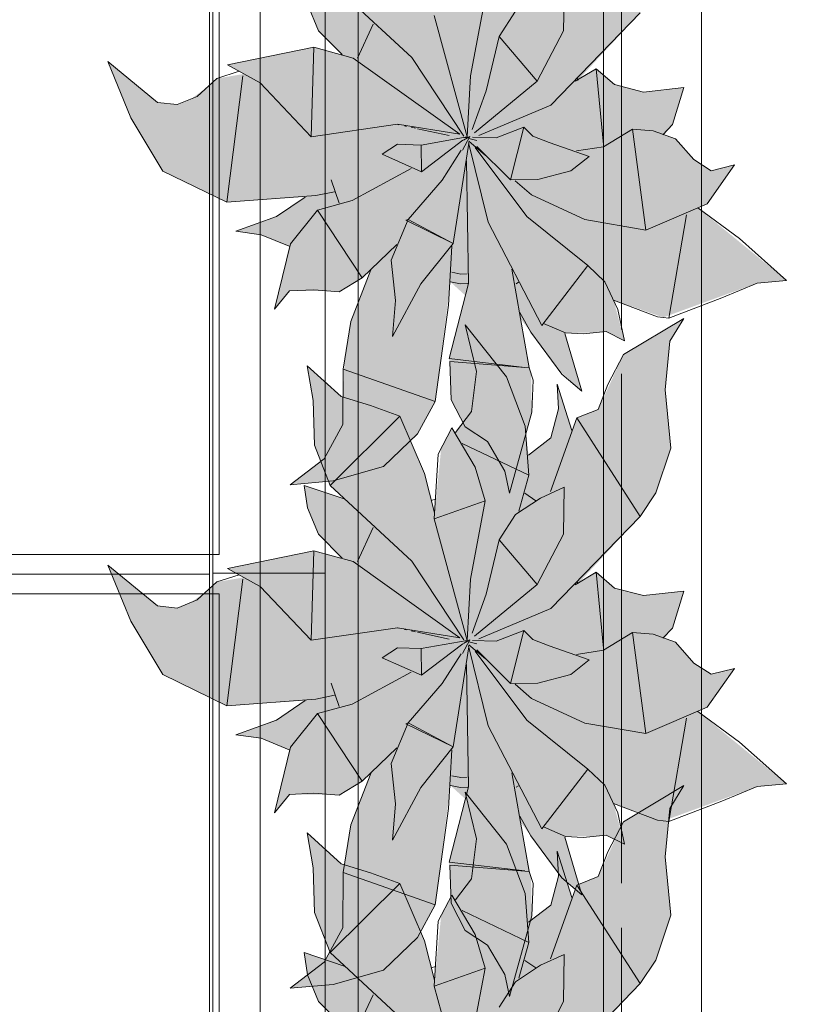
# Model space of a CAD drawing. Header units: millimetres. Extents: x -59761 to 112741, y -57975 to 46221.
# Tile 375 of 421: x 77083 to 77897, y -13404 to -12400. Entities that reach past the tile are written whole.
import ezdxf

# ---------------------------------------------------------------- set-up
doc = ezdxf.new("R2010")
doc.units = ezdxf.units.MM
doc.linetypes.add('Штриховая', pattern=[564.444447, 282.222223, -282.222223])
for name, color, linetype in [('Интерьер - конструкции мебели', 7, 'Continuous'), ('Интерьер - Мебель', 7, 'Continuous'), ('Элемент Модели - Зона', 7, 'Continuous')]:
    doc.layers.add(name, color=color, linetype=linetype)

msp = doc.modelspace()

# ---------------------------------------------------------------- hatches: boundary and pattern name
at = {"layer": 'Интерьер - Мебель', "linetype": 'Continuous', "lineweight": 0}
for points in [[(77172.64, -12443.09), (77196.08, -12500.33), (77228.65, -12554.65), (77294.05, -12586.51), (77373.96, -12581.12), (77346.21, -12599.88), (77303.16, -12615.97), (77329.04, -12619.6), (77357.63, -12631.24), (77342.51, -12695.38), (77358.04, -12676.77), (77400.86, -12677.05), (77408.42, -12677.66), (77431.84, -12663.33), (77440.78, -12655.29), (77420.28, -12709.19), (77413.78, -12749.97), (77412.37, -12806.06), (77393.35, -12847.79), (77358.59, -12874.27), (77402.39, -12870.45), (77453.61, -12855.74), (77488.3, -12822.46), (77506.31, -12789.42), (77522, -12667.64), (77537.28, -12681.54), (77520.61, -12745.64), (77522.65, -12787.6), (77536.97, -12815.38), (77559.68, -12830.25), (77577.31, -12860.39), (77582.1, -12882.71), (77604.87, -12800.43), (77604.18, -12761.46), (77593.41, -12705), (77632.01, -12756.76), (77656.03, -12778.92), (77639.11, -12719.58), (77669.04, -12719.36), (77680.65, -12718.2), (77699.38, -12727.53), (77688.28, -12686.11), (77738.9, -12703.78), (77834.58, -12668.84), (77864.65, -12666.02), (77774.09, -12592.12), (77783.77, -12588), (77811.53, -12548.42), (77787.7, -12554.36), (77769.93, -12543.01), (77751.41, -12521.69), (77740.09, -12517.65), (77748.33, -12507.33), (77759.75, -12469.59), (77718.9, -12474.17), (77689.39, -12466.58), (77670.59, -12450.46), (77651.86, -12462.24), (77715.52, -12393.45), (77731.33, -12369.64), (77746.6, -12323.84), (77740.8, -12264.35), (77745.57, -12215.1), (77760.07, -12191.71), (77698.26, -12228.56), (77672.62, -12284.5), (77650.79, -12293.21), (77645.82, -12305.9), (77630.84, -12258.7), (77632.05, -12283.88), (77624.48, -12313.57), (77601.56, -12330.94), (77598.2, -12301.55), (77579.08, -12251.44), (77537.04, -12198.45), (77548.61, -12245.87), (77543.43, -12286.73), (77527.11, -12308.1), (77523.31, -12303.4), (77512.52, -12324.15), (77505.9, -12390.01), (77495.61, -12349.77), (77470.53, -12291.35), (77410.47, -12271.41), (77375.83, -12239.91), (77382.05, -12275.41), (77383.46, -12320.97), (77399.23, -12361.93), (77413.73, -12375.68), (77372.73, -12361.9), (77376.22, -12384.64), (77387.59, -12411.67), (77411.43, -12435.92), (77382.84, -12428.53), (77294.69, -12446.56), (77311.3, -12455.73), (77283.7, -12460.31), (77273.81, -12469.45), (77257.47, -12481.18), (77243.38, -12486.87), (77223.41, -12484.75)], [(77172.64, -12956.13), (77196.08, -13013.38), (77228.65, -13067.69), (77294.05, -13099.56), (77373.96, -13094.17), (77346.21, -13112.93), (77303.16, -13129.01), (77329.04, -13132.65), (77357.63, -13144.28), (77342.51, -13208.42), (77358.04, -13189.81), (77400.86, -13190.1), (77408.42, -13190.7), (77431.84, -13176.38), (77440.78, -13168.33), (77420.28, -13222.23), (77413.78, -13263.02), (77412.37, -13319.11), (77393.35, -13360.84), (77358.59, -13387.32), (77402.39, -13383.5), (77453.61, -13368.78), (77488.3, -13335.51), (77506.31, -13302.47), (77522, -13180.69), (77537.28, -13194.59), (77520.61, -13258.69), (77522.65, -13300.64), (77536.97, -13328.43), (77559.68, -13343.3), (77577.31, -13373.44), (77582.1, -13395.76), (77604.87, -13313.47), (77604.18, -13274.5), (77593.41, -13218.04), (77632.01, -13269.81), (77656.03, -13291.96), (77639.11, -13232.63), (77669.04, -13232.4), (77680.65, -13231.24), (77699.38, -13240.57), (77688.28, -13199.15), (77738.9, -13216.83), (77834.58, -13181.89), (77864.65, -13179.07), (77774.09, -13105.17), (77783.77, -13101.04), (77811.53, -13061.47), (77787.7, -13067.4), (77769.93, -13056.06), (77751.41, -13034.73), (77740.09, -13030.69), (77748.33, -13020.38), (77759.75, -12982.64), (77718.9, -12987.21), (77689.39, -12979.63), (77670.59, -12963.5), (77651.86, -12975.28), (77715.52, -12906.49), (77731.33, -12882.68), (77746.6, -12836.89), (77740.8, -12777.4), (77745.57, -12728.15), (77760.07, -12704.76), (77698.26, -12741.61), (77672.62, -12797.55), (77650.79, -12806.25), (77645.82, -12818.94), (77630.84, -12771.75), (77632.05, -12796.92), (77624.48, -12826.61), (77601.56, -12843.98), (77598.2, -12814.59), (77579.08, -12764.48), (77537.04, -12711.5), (77548.61, -12758.92), (77543.43, -12799.77), (77527.11, -12821.15), (77523.31, -12816.45), (77512.52, -12837.19), (77505.9, -12903.06), (77495.61, -12862.82), (77470.53, -12804.4), (77410.47, -12784.45), (77375.83, -12752.96), (77382.05, -12788.45), (77383.46, -12834.01), (77399.23, -12874.97), (77413.73, -12888.72), (77372.73, -12874.95), (77376.22, -12897.69), (77387.59, -12924.71), (77411.43, -12948.97), (77382.84, -12941.58), (77294.69, -12959.61), (77311.3, -12968.77), (77283.7, -12973.36), (77273.81, -12982.49), (77257.47, -12994.23), (77243.38, -12999.92), (77223.41, -12997.8)], [(77172.64, -13432.15), (77196.08, -13489.4), (77228.65, -13543.72), (77294.05, -13575.58), (77373.96, -13570.19), (77346.21, -13588.95), (77303.16, -13605.04), (77329.04, -13608.67), (77357.63, -13620.3), (77342.51, -13684.44), (77358.04, -13665.83), (77400.86, -13666.12), (77408.42, -13666.72), (77431.84, -13652.4), (77440.78, -13644.35), (77420.28, -13698.25), (77413.78, -13739.04), (77412.37, -13795.13), (77393.35, -13836.86), (77358.59, -13863.34), (77402.39, -13859.52), (77453.61, -13844.81), (77488.3, -13811.53), (77506.31, -13778.49), (77522, -13656.71), (77537.28, -13670.61), (77520.61, -13734.71), (77522.65, -13776.66), (77536.97, -13804.45), (77559.68, -13819.32), (77577.31, -13849.46), (77582.1, -13871.78), (77604.87, -13789.5), (77604.18, -13750.52), (77593.41, -13694.06), (77632.01, -13745.83), (77656.03, -13767.98), (77639.11, -13708.65), (77669.04, -13708.43), (77680.65, -13707.26), (77699.38, -13716.6), (77688.28, -13675.18), (77738.9, -13692.85), (77834.58, -13657.91), (77864.65, -13655.09), (77774.09, -13581.19), (77783.77, -13577.07), (77811.53, -13537.49), (77787.7, -13543.43), (77769.93, -13532.08), (77751.41, -13510.75), (77740.09, -13506.71), (77748.33, -13496.4), (77759.75, -13458.66), (77718.9, -13463.23), (77689.39, -13455.65), (77670.59, -13439.52), (77651.86, -13451.3), (77715.52, -13382.52), (77731.33, -13358.7), (77746.6, -13312.91), (77740.8, -13253.42), (77745.57, -13204.17), (77760.07, -13180.78), (77698.26, -13217.63), (77672.62, -13273.57), (77650.79, -13282.27), (77645.82, -13294.96), (77630.84, -13247.77), (77632.05, -13272.94), (77624.48, -13302.63), (77601.56, -13320), (77598.2, -13290.61), (77579.08, -13240.5), (77537.04, -13187.52), (77548.61, -13234.94), (77543.43, -13275.79), (77527.11, -13297.17), (77523.31, -13292.47), (77512.52, -13313.21), (77505.9, -13379.08), (77495.61, -13338.84), (77470.53, -13280.42), (77410.47, -13260.47), (77375.83, -13228.98), (77382.05, -13264.47), (77383.46, -13310.03), (77399.23, -13350.99), (77413.73, -13364.74), (77372.73, -13350.97), (77376.22, -13373.71), (77387.59, -13400.74), (77411.43, -13424.99), (77382.84, -13417.6), (77294.69, -13435.63), (77311.3, -13444.79), (77283.7, -13449.38), (77273.81, -13458.52), (77257.47, -13470.25), (77243.38, -13475.94), (77223.41, -13473.82)]]:
    msp.add_hatch(color=255, dxfattribs=at).paths.add_polyline_path(points)

# ---------------------------------------------------------------- linework, layer by layer
at = {"layer": 'Интерьер - конструкции мебели', "color": 7, "linetype": 'Continuous', "lineweight": 5}
for points in [[(76786.26, -11810.96), (77276.51, -11810.96), (77276.51, -12965.43), (76786.26, -12965.43)], [(77279.93, -11809.98), (77394.28, -11809.98), (77394.28, -12964.46), (77279.93, -12964.46)], [(76786.26, -12965.43), (77276.51, -12965.43), (77276.51, -14119.89), (76786.26, -14119.89)], [(77279.93, -12964.46), (77394.28, -12964.46), (77394.28, -14118.94), (77279.93, -14118.94)]]:
    msp.add_lwpolyline(points, close=True, dxfattribs=at)
at = {"layer": 'Интерьер - конструкции мебели', "color": 7, "linetype": 'Continuous', "lineweight": 15, "flags": 128}
for points in [[(76786.26, -11830.96), (76786.26, -12945.43), (77286.26, -12945.43), (77286.26, -11830.96)], [(76786.26, -12985.43), (76786.26, -14099.9), (77286.26, -14099.9), (77286.26, -12985.43)]]:
    msp.add_lwpolyline(points, close=True, dxfattribs=at)
at = {"layer": 'Интерьер - Мебель', "color": 7, "linetype": 'Continuous', "lineweight": 5}
for p, q in [((77327.96, -12267.9), (77327.96, -13767.9)), ((77777.96, -13767.9), (77777.96, -12267.9)), ((77427.96, -12367.9), (77427.96, -13667.9)), ((77677.96, -13667.9), (77677.96, -12367.9))]:
    msp.add_line(p, q, dxfattribs=at)
at = {"layer": 'Интерьер - Мебель', "color": 7, "linetype": 'Continuous', "lineweight": 15}
for p, q in [((77399.23, -12361.93), (77482.72, -12439.11)), ((77399.23, -12361.93), (77482.72, -12439.11)), ((77637.19, -12411.75), (77638.04, -12363.76)), ((77637.19, -12411.75), (77638.04, -12363.76)), ((77542.43, -12457.46), (77557.37, -12377.69)), ((77542.43, -12457.46), (77557.37, -12377.69)), ((77376.22, -12384.64), (77387.59, -12411.67)), ((77376.22, -12384.64), (77387.59, -12411.67)), ((77505.54, -12396.01), (77539.15, -12519.86)), ((77505.54, -12396.01), (77539.15, -12519.86)), ((77571.49, -12417.47), (77588.26, -12391.65)), ((77571.49, -12417.47), (77588.26, -12391.65)), ((77624.16, -12487.5), (77715.52, -12393.45)), ((77624.16, -12487.5), (77715.52, -12393.45)), ((77427.09, -12439.6), (77443.06, -12404.83)), ((77427.09, -12439.6), (77443.06, -12404.83)), ((77387.59, -12411.67), (77411.44, -12435.92)), ((77387.59, -12411.67), (77411.44, -12435.92)), ((77558.27, -12472.83), (77571.49, -12417.47)), ((77558.27, -12472.83), (77571.49, -12417.47)), ((77571.49, -12417.47), (77610.52, -12462.9)), ((77571.49, -12417.47), (77610.52, -12462.9)), ((77610.52, -12462.9), (77637.19, -12411.75)), ((77610.52, -12462.9), (77637.19, -12411.75)), ((77294.69, -12446.56), (77382.84, -12428.53)), ((77294.69, -12446.56), (77382.84, -12428.53)), ((77380.11, -12519.72), (77382.84, -12428.53)), ((77380.11, -12519.72), (77382.84, -12428.53)), ((77382.84, -12428.53), (77422.85, -12439.56)), ((77382.84, -12428.53), (77422.85, -12439.56)), ((77422.85, -12439.56), (77531.54, -12517.19)), ((77422.85, -12439.56), (77531.54, -12517.19)), ((77482.72, -12439.11), (77535.47, -12519.18)), ((77482.72, -12439.11), (77535.47, -12519.18)), ((77172.64, -12443.09), (77196.08, -12500.33)), ((77172.64, -12443.09), (77223.41, -12484.75)), ((77172.64, -12443.09), (77196.08, -12500.33)), ((77172.64, -12443.09), (77223.41, -12484.75)), ((77294.69, -12446.56), (77327.9, -12464.89)), ((77294.69, -12446.56), (77327.9, -12464.89)), ((77263.92, -12478.58), (77283.7, -12460.31)), ((77263.92, -12478.58), (77283.7, -12460.31)), ((77283.7, -12460.31), (77306.48, -12453.01)), ((77283.7, -12460.31), (77306.48, -12453.01)), ((77294.05, -12586.51), (77310.34, -12457.51)), ((77294.05, -12586.51), (77310.34, -12457.51)), ((77539.15, -12519.86), (77542.43, -12457.46)), ((77539.15, -12519.86), (77542.43, -12457.46)), ((77649.24, -12463.08), (77670.59, -12450.46)), ((77649.24, -12463.08), (77670.59, -12450.46)), ((77651, -12459.44), (77651.86, -12462.24)), ((77651, -12459.44), (77651.86, -12462.24)), ((77670.59, -12450.46), (77677.86, -12527.65)), ((77670.59, -12450.46), (77689.39, -12466.58)), ((77670.59, -12450.46), (77677.86, -12527.65)), ((77670.59, -12450.46), (77689.39, -12466.58)), ((77327.9, -12464.89), (77380.11, -12519.72)), ((77327.9, -12464.89), (77380.11, -12519.72)), ((77546.34, -12515.63), (77610.52, -12462.9)), ((77546.34, -12515.63), (77610.52, -12462.9)), ((77689.39, -12466.58), (77718.9, -12474.17)), ((77689.39, -12466.58), (77718.9, -12474.17)), ((77718.9, -12474.17), (77759.75, -12469.59)), ((77718.9, -12474.17), (77759.75, -12469.59)), ((77748.33, -12507.33), (77759.75, -12469.59)), ((77748.33, -12507.33), (77759.75, -12469.59)), ((77243.38, -12486.87), (77263.92, -12478.58)), ((77243.38, -12486.87), (77263.92, -12478.58)), ((77544.24, -12512.37), (77558.27, -12472.83)), ((77544.24, -12512.37), (77558.27, -12472.83)), ((77223.41, -12484.75), (77243.38, -12486.87)), ((77223.41, -12484.75), (77243.38, -12486.87)), ((77551.03, -12518.33), (77624.16, -12487.5)), ((77551.03, -12518.33), (77624.16, -12487.5)), ((77196.08, -12500.33), (77228.65, -12554.65)), ((77196.08, -12500.33), (77228.65, -12554.65)), ((77380.11, -12519.72), (77467.98, -12506.89)), ((77380.11, -12519.72), (77467.98, -12506.89)), ((77467.98, -12506.89), (77531.54, -12517.19)), ((77467.98, -12506.89), (77531.54, -12517.19)), ((77468.42, -12507.17), (77469.53, -12507.41)), ((77468.42, -12507.17), (77469.53, -12507.41)), ((77475.12, -12508.63), (77477.35, -12509.11)), ((77475.12, -12508.63), (77477.35, -12509.11)), ((77481.81, -12510.08), (77486.28, -12511.06)), ((77481.81, -12510.08), (77486.28, -12511.06)), ((77568.54, -12520.67), (77596.9, -12509.87)), ((77568.54, -12520.67), (77596.9, -12509.87)), ((77583.34, -12563.64), (77596.9, -12509.87)), ((77583.34, -12563.64), (77596.9, -12509.87)), ((77596.9, -12509.87), (77605.81, -12518.94)), ((77596.9, -12509.87), (77605.81, -12518.94)), ((77738.39, -12517.58), (77748.33, -12507.33)), ((77738.39, -12517.58), (77748.33, -12507.33)), ((77488.51, -12511.55), (77520.83, -12518.59)), ((77488.51, -12511.55), (77520.83, -12518.59)), ((77492.07, -12528.14), (77539.15, -12519.86)), ((77492.07, -12528.14), (77539.15, -12519.86)), ((77534.29, -12533.31), (77541.74, -12519.41)), ((77534.29, -12533.31), (77541.74, -12519.41)), ((77535.14, -12523.01), (77541.74, -12519.41)), ((77535.14, -12523.01), (77541.74, -12519.41)), ((77536.29, -12520.37), (77538.55, -12520.91)), ((77536.29, -12520.37), (77538.55, -12520.91)), ((77538.02, -12520.72), (77539.15, -12519.86)), ((77538.02, -12520.72), (77539.15, -12519.86)), ((77544.58, -12520.01), (77568.54, -12520.67)), ((77544.58, -12520.01), (77568.54, -12520.67)), ((77605.81, -12518.94), (77622.56, -12525.5)), ((77605.81, -12518.94), (77622.56, -12525.5)), ((77677.88, -12529.92), (77707.48, -12511.91)), ((77677.88, -12529.92), (77707.48, -12511.91)), ((77707.48, -12511.91), (77721.21, -12614.87)), ((77707.48, -12511.91), (77728.76, -12513.61)), ((77707.48, -12511.91), (77721.21, -12614.87)), ((77707.48, -12511.91), (77728.76, -12513.61)), ((77728.76, -12513.61), (77751.41, -12521.69)), ((77728.76, -12513.61), (77751.41, -12521.69)), ((77452.24, -12537.5), (77468.17, -12527.28)), ((77452.24, -12537.5), (77468.17, -12527.28)), ((77468.17, -12527.28), (77492.07, -12528.14)), ((77468.17, -12527.28), (77492.07, -12528.14)), ((77492.07, -12528.14), (77492.32, -12555.33)), ((77492.07, -12528.14), (77492.32, -12555.33)), ((77492.32, -12555.33), (77534.6, -12523.31)), ((77492.32, -12555.33), (77534.6, -12523.31)), ((77524.74, -12628.44), (77540.65, -12526.4)), ((77524.74, -12628.44), (77540.65, -12526.4)), ((77540.53, -12525.45), (77560.52, -12606.74)), ((77540.53, -12525.45), (77560.52, -12606.74)), ((77540.81, -12521.46), (77548.72, -12523.37)), ((77540.81, -12521.46), (77548.72, -12523.37)), ((77540.81, -12524.23), (77557.71, -12538.69)), ((77540.81, -12524.23), (77557.71, -12538.69)), ((77548.91, -12529.53), (77583.34, -12563.64)), ((77548.91, -12529.53), (77583.34, -12563.64)), ((77622.56, -12525.5), (77663.26, -12539.72)), ((77622.56, -12525.5), (77663.26, -12539.72)), ((77650.35, -12534.21), (77677.88, -12529.92)), ((77650.35, -12534.21), (77677.88, -12529.92)), ((77751.41, -12521.69), (77769.93, -12543.01)), ((77751.41, -12521.69), (77769.93, -12543.01)), ((77452.24, -12537.5), (77492.32, -12555.33)), ((77452.24, -12537.5), (77492.32, -12555.33)), ((77513.66, -12563.82), (77532.86, -12533.46)), ((77513.66, -12563.82), (77532.86, -12533.46)), ((77547.21, -12530.65), (77599.72, -12600.99)), ((77547.21, -12530.65), (77599.72, -12600.99)), ((77644.64, -12554.57), (77663.26, -12539.72)), ((77644.64, -12554.57), (77663.26, -12539.72)), ((77538.36, -12544.25), (77540.49, -12669.18)), ((77538.36, -12544.25), (77540.49, -12669.18)), ((77769.93, -12543.01), (77787.7, -12554.36)), ((77769.93, -12543.01), (77787.7, -12554.36)), ((77783.77, -12588), (77811.53, -12548.42)), ((77783.77, -12588), (77811.53, -12548.42)), ((77787.7, -12554.36), (77811.53, -12548.42)), ((77787.7, -12554.36), (77811.53, -12548.42)), ((77228.65, -12554.65), (77294.05, -12586.51)), ((77228.65, -12554.65), (77294.05, -12586.51)), ((77421.94, -12584.71), (77481.81, -12552.08)), ((77421.94, -12584.71), (77481.81, -12552.08)), ((77611.14, -12563.25), (77644.64, -12554.57)), ((77611.14, -12563.25), (77644.64, -12554.57)), ((77400.35, -12563.48), (77408.56, -12587.33)), ((77400.35, -12563.48), (77408.56, -12587.33)), ((77479.04, -12603.89), (77513.66, -12563.82)), ((77479.04, -12603.89), (77513.66, -12563.82)), ((77583.34, -12563.64), (77611.14, -12563.25)), ((77583.34, -12563.64), (77611.14, -12563.25)), ((77587.85, -12564.48), (77604.74, -12578.93)), ((77587.85, -12564.48), (77604.74, -12578.93)), ((77294.05, -12586.51), (77384.6, -12579.64)), ((77294.05, -12586.51), (77384.6, -12579.64)), ((77384.6, -12579.64), (77403.64, -12575.71)), ((77384.6, -12579.64), (77403.64, -12575.71)), ((77604.74, -12578.93), (77658.96, -12604.15)), ((77604.74, -12578.93), (77658.96, -12604.15)), ((77344.56, -12600.99), (77373.96, -12581.12)), ((77344.56, -12600.99), (77373.96, -12581.12)), ((77386.37, -12594.4), (77421.94, -12584.71)), ((77386.37, -12594.4), (77421.94, -12584.71)), ((77721.21, -12614.87), (77783.77, -12588)), ((77721.21, -12614.87), (77783.77, -12588)), ((77358.89, -12628.78), (77386.37, -12594.4)), ((77358.89, -12628.78), (77386.37, -12594.4)), ((77386.37, -12594.4), (77431.84, -12663.33)), ((77386.37, -12594.4), (77431.84, -12663.33)), ((77744.63, -12704.5), (77762.74, -12599.17)), ((77744.63, -12704.5), (77762.74, -12599.17)), ((77774.09, -12592.12), (77816.49, -12623.52)), ((77774.09, -12592.12), (77816.49, -12623.52)), ((77303.16, -12615.97), (77344.56, -12600.99)), ((77303.16, -12615.97), (77344.56, -12600.99)), ((77461.44, -12645.32), (77479.04, -12603.89)), ((77461.44, -12645.32), (77479.04, -12603.89)), ((77476.43, -12604.73), (77479.04, -12603.89)), ((77476.43, -12604.73), (77479.04, -12603.89)), ((77476.43, -12604.73), (77524.74, -12628.44)), ((77476.43, -12604.73), (77524.74, -12628.44)), ((77479.04, -12603.89), (77524.74, -12628.44)), ((77479.04, -12603.89), (77524.74, -12628.44)), ((77560.52, -12606.74), (77615.16, -12711.92)), ((77560.52, -12606.74), (77615.16, -12711.92)), ((77599.72, -12600.99), (77662.02, -12650.89)), ((77599.72, -12600.99), (77662.02, -12650.89)), ((77658.96, -12604.15), (77721.21, -12614.87)), ((77658.96, -12604.15), (77721.21, -12614.87)), ((77303.16, -12615.97), (77329.04, -12619.6)), ((77303.16, -12615.97), (77329.04, -12619.6)), ((77329.04, -12619.6), (77357.63, -12631.24)), ((77329.04, -12619.6), (77357.63, -12631.24)), ((77342.51, -12695.38), (77358.89, -12628.78)), ((77342.51, -12695.38), (77358.89, -12628.78)), ((77431.84, -12663.33), (77467.3, -12629.45)), ((77431.84, -12663.33), (77467.3, -12629.45)), ((77491.77, -12669.68), (77524.74, -12628.44)), ((77491.77, -12669.68), (77524.74, -12628.44)), ((77816.49, -12623.52), (77864.65, -12666.02)), ((77816.49, -12623.52), (77864.65, -12666.02)), ((77520.1, -12691.27), (77523.31, -12631.26)), ((77520.1, -12691.27), (77523.31, -12631.26)), ((77461.44, -12645.32), (77466.08, -12686.44)), ((77461.44, -12645.32), (77466.08, -12686.44)), ((77615.16, -12711.92), (77662.02, -12650.89)), ((77615.16, -12711.92), (77662.02, -12650.89)), ((77662.02, -12650.89), (77679.51, -12667.43)), ((77662.02, -12650.89), (77679.51, -12667.43)), ((77420.48, -12707.87), (77440.78, -12655.29)), ((77420.48, -12707.87), (77440.78, -12655.29)), ((77523.28, -12657.77), (77532.55, -12659.63)), ((77523.28, -12657.77), (77532.55, -12659.63)), ((77532.55, -12659.63), (77539.09, -12659.25)), ((77532.55, -12659.63), (77539.09, -12659.25)), ((77584.66, -12654.71), (77602.16, -12755.29)), ((77584.66, -12654.71), (77602.16, -12755.29)), ((77408.42, -12677.66), (77431.84, -12663.33)), ((77408.42, -12677.66), (77431.84, -12663.33)), ((77462.83, -12723.27), (77491.77, -12669.68)), ((77462.83, -12723.27), (77491.77, -12669.68)), ((77520.61, -12745.64), (77540.49, -12669.18)), ((77520.61, -12745.64), (77540.49, -12669.18)), ((77522, -12667.64), (77532.08, -12669.66)), ((77522, -12667.64), (77532.08, -12669.66)), ((77532.08, -12669.66), (77539.88, -12669.21)), ((77532.08, -12669.66), (77539.88, -12669.21)), ((77588.98, -12669.41), (77591.23, -12667.92)), ((77588.98, -12669.41), (77591.23, -12667.92)), ((77679.51, -12667.43), (77692.53, -12695.64)), ((77679.51, -12667.43), (77692.53, -12695.64)), ((77798.74, -12683.74), (77834.58, -12668.84)), ((77798.74, -12683.74), (77834.58, -12668.84)), ((77834.58, -12668.84), (77864.65, -12666.02)), ((77834.58, -12668.84), (77864.65, -12666.02)), ((77342.51, -12695.38), (77358.04, -12676.77)), ((77342.51, -12695.38), (77358.04, -12676.77)), ((77358.04, -12676.77), (77382.89, -12675.62)), ((77358.04, -12676.77), (77382.89, -12675.62)), ((77382.89, -12675.62), (77408.42, -12677.66)), ((77382.89, -12675.62), (77408.42, -12677.66)), ((77462.83, -12723.27), (77466.08, -12686.44)), ((77462.83, -12723.27), (77466.08, -12686.44)), ((77688.28, -12686.11), (77733.17, -12703.06)), ((77688.28, -12686.11), (77733.17, -12703.06)), ((77744.63, -12704.5), (77798.74, -12683.74)), ((77744.63, -12704.5), (77798.74, -12683.74)), ((77506.31, -12789.42), (77520.1, -12691.27)), ((77506.31, -12789.42), (77520.1, -12691.27)), ((77592.72, -12698.89), (77604.1, -12718.88)), ((77592.72, -12698.89), (77604.1, -12718.88)), ((77692.53, -12695.64), (77699.38, -12727.53)), ((77692.53, -12695.64), (77699.38, -12727.53)), ((77412.76, -12756.36), (77420.48, -12707.87)), ((77412.76, -12756.36), (77420.48, -12707.87)), ((77616.72, -12709.89), (77639.11, -12719.58)), ((77616.72, -12709.89), (77639.11, -12719.58)), ((77698.26, -12741.61), (77760.07, -12704.76)), ((77698.26, -12741.61), (77760.07, -12704.76)), ((77733.17, -12703.06), (77744.63, -12704.5)), ((77733.17, -12703.06), (77744.63, -12704.5)), ((77745.57, -12728.15), (77760.07, -12704.76)), ((77745.57, -12728.15), (77760.07, -12704.76)), ((77537.04, -12711.5), (77548.61, -12758.92)), ((77537.04, -12711.5), (77579.08, -12764.48)), ((77537.04, -12711.5), (77548.61, -12758.92)), ((77537.04, -12711.5), (77579.08, -12764.48)), ((77604.1, -12718.88), (77635.58, -12761.61)), ((77604.1, -12718.88), (77635.58, -12761.61)), ((77638.48, -12720.25), (77656.03, -12778.92)), ((77638.48, -12720.25), (77656.03, -12778.92)), ((77639.11, -12719.58), (77657.44, -12720.52)), ((77639.11, -12719.58), (77657.44, -12720.52)), ((77657.44, -12720.52), (77680.65, -12718.2)), ((77657.44, -12720.52), (77680.65, -12718.2)), ((77680.65, -12718.2), (77699.38, -12727.53)), ((77680.65, -12718.2), (77699.38, -12727.53)), ((77740.8, -12777.4), (77745.57, -12728.15)), ((77740.8, -12777.4), (77745.57, -12728.15)), ((77520.61, -12745.64), (77597.76, -12754.77)), ((77520.61, -12745.64), (77597.76, -12754.77)), ((77521.3, -12748.83), (77522.65, -12787.6)), ((77521.3, -12748.83), (77602.16, -12755.29)), ((77521.3, -12748.83), (77522.65, -12787.6)), ((77521.3, -12748.83), (77602.16, -12755.29)), ((77682.53, -12772.22), (77698.26, -12741.61)), ((77682.53, -12772.22), (77698.26, -12741.61)), ((77375.83, -12752.96), (77382.05, -12788.45)), ((77375.83, -12752.96), (77410.47, -12784.45)), ((77375.83, -12752.96), (77382.05, -12788.45)), ((77375.83, -12752.96), (77410.47, -12784.45)), ((77412.32, -12812.74), (77412.76, -12756.36)), ((77412.32, -12812.74), (77412.76, -12756.36)), ((77412.76, -12756.36), (77506.31, -12789.42)), ((77412.76, -12756.36), (77506.31, -12789.42)), ((77543.43, -12799.77), (77548.61, -12758.92)), ((77543.43, -12799.77), (77548.61, -12758.92)), ((77602.16, -12755.29), (77606.2, -12767.62)), ((77602.16, -12755.29), (77606.2, -12767.62)), ((77579.08, -12764.48), (77598.2, -12814.59)), ((77579.08, -12764.48), (77598.2, -12814.59)), ((77604.87, -12800.43), (77606.2, -12767.62)), ((77604.87, -12800.43), (77606.2, -12767.62)), ((77635.58, -12761.61), (77656.03, -12778.92)), ((77635.58, -12761.61), (77656.03, -12778.92)), ((77630.84, -12771.75), (77632.05, -12796.92)), ((77630.84, -12771.75), (77645.82, -12818.94)), ((77630.84, -12771.75), (77632.05, -12796.92)), ((77630.84, -12771.75), (77645.82, -12818.94)), ((77672.62, -12797.55), (77682.53, -12772.22)), ((77672.62, -12797.55), (77682.53, -12772.22)), ((77740.8, -12777.4), (77746.6, -12836.89)), ((77740.8, -12777.4), (77746.6, -12836.89)), ((77382.05, -12788.45), (77383.46, -12834.01)), ((77382.05, -12788.45), (77383.46, -12834.01)), ((77410.47, -12784.45), (77440.33, -12793.63)), ((77410.47, -12784.45), (77440.33, -12793.63)), ((77488.3, -12822.46), (77506.31, -12789.42)), ((77488.3, -12822.46), (77506.31, -12789.42)), ((77522.65, -12787.6), (77536.97, -12815.38)), ((77522.65, -12787.6), (77536.97, -12815.38)), ((77440.33, -12793.63), (77470.53, -12804.4)), ((77440.33, -12793.63), (77470.53, -12804.4)), ((77527.11, -12821.15), (77543.43, -12799.77)), ((77527.11, -12821.15), (77543.43, -12799.77)), ((77582.1, -12882.71), (77604.87, -12800.43)), ((77582.1, -12882.71), (77604.87, -12800.43)), ((77624.48, -12826.61), (77632.05, -12796.92)), ((77624.48, -12826.61), (77632.05, -12796.92)), ((77650.79, -12806.25), (77672.62, -12797.55)), ((77650.79, -12806.25), (77672.62, -12797.55)), ((77399.23, -12874.97), (77470.53, -12804.4)), ((77399.23, -12874.97), (77470.53, -12804.4)), ((77470.53, -12804.4), (77495.61, -12862.82)), ((77470.53, -12804.4), (77495.61, -12862.82)), ((77623.94, -12881.23), (77650.79, -12806.25)), ((77623.94, -12881.23), (77650.79, -12806.25)), ((77650.79, -12806.25), (77715.52, -12906.49)), ((77650.79, -12806.25), (77715.52, -12906.49)), ((77393.35, -12847.79), (77412.32, -12812.74)), ((77393.35, -12847.79), (77412.32, -12812.74)), ((77509.49, -12843.03), (77523.31, -12816.45)), ((77509.49, -12843.03), (77523.31, -12816.45)), ((77523.31, -12816.45), (77547.24, -12856.49)), ((77523.31, -12816.45), (77547.24, -12856.49)), ((77536.97, -12815.38), (77559.68, -12830.25)), ((77536.97, -12815.38), (77559.68, -12830.25)), ((77598.2, -12814.59), (77601.94, -12864.51)), ((77598.2, -12814.59), (77601.94, -12864.51)), ((77453.61, -12855.74), (77488.3, -12822.46)), ((77453.61, -12855.74), (77488.3, -12822.46)), ((77559.68, -12830.25), (77577.31, -12860.39)), ((77559.68, -12830.25), (77577.31, -12860.39)), ((77601.56, -12843.98), (77624.48, -12826.61)), ((77601.56, -12843.98), (77624.48, -12826.61)), ((77383.46, -12834.01), (77399.23, -12874.97)), ((77383.46, -12834.01), (77399.23, -12874.97)), ((77534.05, -12832.22), (77601.94, -12864.51)), ((77534.05, -12832.22), (77601.94, -12864.51)), ((77731.33, -12882.68), (77746.6, -12836.89)), ((77731.33, -12882.68), (77746.6, -12836.89)), ((77358.59, -12874.27), (77393.35, -12847.79)), ((77358.59, -12874.27), (77393.35, -12847.79)), ((77505.54, -12909.06), (77509.49, -12843.03)), ((77505.54, -12909.06), (77509.49, -12843.03)), ((77402.39, -12870.46), (77453.61, -12855.74)), ((77402.39, -12870.46), (77453.61, -12855.74)), ((77547.24, -12856.49), (77557.37, -12890.73)), ((77547.24, -12856.49), (77557.37, -12890.73)), ((77577.31, -12860.39), (77582.1, -12882.71)), ((77577.31, -12860.39), (77582.1, -12882.71)), ((77358.59, -12874.27), (77402.39, -12870.46)), ((77358.59, -12874.27), (77402.39, -12870.46)), ((77495.61, -12862.82), (77505.89, -12903.03)), ((77495.61, -12862.82), (77505.89, -12903.03)), ((77591.76, -12901.16), (77601.94, -12864.51)), ((77591.76, -12901.16), (77601.94, -12864.51)), ((77372.73, -12874.95), (77376.22, -12897.69)), ((77372.73, -12874.95), (77413.73, -12888.72)), ((77372.73, -12874.95), (77376.22, -12897.69)), ((77372.73, -12874.95), (77413.73, -12888.72)), ((77399.23, -12874.97), (77482.72, -12952.16)), ((77399.23, -12874.97), (77482.72, -12952.16)), ((77613.94, -12887.94), (77638.04, -12876.8)), ((77613.94, -12887.94), (77638.04, -12876.8)), ((77637.19, -12924.79), (77638.04, -12876.8)), ((77637.19, -12924.79), (77638.04, -12876.8)), ((77502.3, -12890.45), (77506.66, -12889.05)), ((77502.3, -12890.45), (77506.66, -12889.05)), ((77505.54, -12909.06), (77557.37, -12890.73)), ((77505.54, -12909.06), (77557.37, -12890.73)), ((77542.43, -12970.51), (77557.37, -12890.73)), ((77542.43, -12970.51), (77557.37, -12890.73)), ((77588.26, -12904.69), (77613.94, -12887.94)), ((77588.26, -12904.69), (77613.94, -12887.94)), ((77597.89, -12882.87), (77609.06, -12890.61)), ((77597.89, -12882.87), (77609.06, -12890.61)), ((77715.52, -12906.49), (77731.33, -12882.68)), ((77715.52, -12906.49), (77731.33, -12882.68)), ((77376.22, -12897.69), (77387.59, -12924.71)), ((77376.22, -12897.69), (77387.59, -12924.71)), ((77505.54, -12909.06), (77539.15, -13032.91)), ((77505.54, -12909.06), (77539.15, -13032.91)), ((77571.49, -12930.51), (77588.26, -12904.69)), ((77571.49, -12930.51), (77588.26, -12904.69)), ((77624.16, -13000.54), (77715.52, -12906.49)), ((77624.16, -13000.54), (77715.52, -12906.49)), ((77427.09, -12952.65), (77443.06, -12917.88)), ((77427.09, -12952.65), (77443.06, -12917.88)), ((77387.59, -12924.71), (77411.44, -12948.97)), ((77387.59, -12924.71), (77411.44, -12948.97)), ((77558.27, -12985.88), (77571.49, -12930.51)), ((77558.27, -12985.88), (77571.49, -12930.51)), ((77571.49, -12930.51), (77610.52, -12975.94)), ((77571.49, -12930.51), (77610.52, -12975.94)), ((77610.52, -12975.94), (77637.19, -12924.79)), ((77610.52, -12975.94), (77637.19, -12924.79)), ((77294.69, -12959.61), (77382.84, -12941.57)), ((77294.69, -12959.61), (77382.84, -12941.57)), ((77380.11, -13032.77), (77382.84, -12941.57)), ((77380.11, -13032.77), (77382.84, -12941.57)), ((77382.84, -12941.57), (77422.85, -12952.6)), ((77382.84, -12941.57), (77422.85, -12952.6)), ((77172.64, -12956.13), (77196.08, -13013.38)), ((77172.64, -12956.13), (77223.41, -12997.8)), ((77172.64, -12956.13), (77196.08, -13013.38)), ((77172.64, -12956.13), (77223.41, -12997.8)), ((77294.69, -12959.61), (77327.9, -12977.93)), ((77294.69, -12959.61), (77327.9, -12977.93)), ((77422.85, -12952.6), (77531.54, -13030.23)), ((77422.85, -12952.6), (77531.54, -13030.23)), ((77482.72, -12952.16), (77535.47, -13032.22)), ((77482.72, -12952.16), (77535.47, -13032.22)), ((77283.7, -12973.36), (77306.48, -12966.05)), ((77283.7, -12973.36), (77306.48, -12966.05)), ((77294.05, -13099.56), (77310.34, -12970.56)), ((77294.05, -13099.56), (77310.34, -12970.56)), ((77539.15, -13032.91), (77542.43, -12970.51)), ((77539.15, -13032.91), (77542.43, -12970.51)), ((77649.24, -12976.13), (77670.59, -12963.5)), ((77649.24, -12976.13), (77670.59, -12963.5)), ((77670.59, -12963.5), (77677.86, -13040.7)), ((77670.59, -12963.5), (77689.39, -12979.63)), ((77670.59, -12963.5), (77677.86, -13040.7)), ((77670.59, -12963.5), (77689.39, -12979.63)), ((77263.92, -12991.63), (77283.7, -12973.36)), ((77263.92, -12991.63), (77283.7, -12973.36)), ((77327.9, -12977.93), (77380.11, -13032.77)), ((77327.9, -12977.93), (77380.11, -13032.77)), ((77546.34, -13028.68), (77610.52, -12975.94)), ((77546.34, -13028.68), (77610.52, -12975.94)), ((77651, -12972.48), (77651.86, -12975.28)), ((77651, -12972.48), (77651.86, -12975.28)), ((77689.39, -12979.63), (77718.9, -12987.21)), ((77689.39, -12979.63), (77718.9, -12987.21)), ((77243.38, -12999.92), (77263.92, -12991.63)), ((77243.38, -12999.92), (77263.92, -12991.63)), ((77544.24, -13025.41), (77558.27, -12985.88)), ((77544.24, -13025.41), (77558.27, -12985.88)), ((77718.9, -12987.21), (77759.75, -12982.64)), ((77718.9, -12987.21), (77759.75, -12982.64)), ((77748.33, -13020.38), (77759.75, -12982.64)), ((77748.33, -13020.38), (77759.75, -12982.64)), ((77223.41, -12997.8), (77243.38, -12999.92)), ((77223.41, -12997.8), (77243.38, -12999.92)), ((77551.03, -13031.38), (77624.16, -13000.54)), ((77551.03, -13031.38), (77624.16, -13000.54)), ((77196.08, -13013.38), (77228.65, -13067.69)), ((77196.08, -13013.38), (77228.65, -13067.69)), ((77380.11, -13032.77), (77467.98, -13019.94)), ((77380.11, -13032.77), (77467.98, -13019.94)), ((77467.98, -13019.94), (77531.54, -13030.23)), ((77467.98, -13019.94), (77531.54, -13030.23)), ((77468.42, -13020.21), (77469.53, -13020.45)), ((77468.42, -13020.21), (77469.53, -13020.45)), ((77475.12, -13021.67), (77477.35, -13022.16)), ((77475.12, -13021.67), (77477.35, -13022.16)), ((77738.39, -13030.63), (77748.33, -13020.38)), ((77738.39, -13030.63), (77748.33, -13020.38)), ((77481.81, -13023.13), (77486.28, -13024.1)), ((77481.81, -13023.13), (77486.28, -13024.1)), ((77488.51, -13024.59), (77520.83, -13031.64)), ((77488.51, -13024.59), (77520.83, -13031.64)), ((77568.54, -13033.71), (77596.9, -13022.92)), ((77568.54, -13033.71), (77596.9, -13022.92)), ((77583.34, -13076.68), (77596.9, -13022.92)), ((77583.34, -13076.68), (77596.9, -13022.92)), ((77596.9, -13022.92), (77605.81, -13031.99)), ((77596.9, -13022.92), (77605.81, -13031.99)), ((77605.81, -13031.99), (77622.56, -13038.55)), ((77605.81, -13031.99), (77622.56, -13038.55)), ((77677.88, -13042.96), (77707.48, -13024.95)), ((77677.88, -13042.96), (77707.48, -13024.95)), ((77707.48, -13024.95), (77721.21, -13127.91)), ((77707.48, -13024.95), (77728.76, -13026.65)), ((77707.48, -13024.95), (77721.21, -13127.91)), ((77707.48, -13024.95), (77728.76, -13026.65)), ((77728.76, -13026.65), (77751.41, -13034.73)), ((77728.76, -13026.65), (77751.41, -13034.73)), ((77452.24, -13050.55), (77468.17, -13040.32)), ((77452.24, -13050.55), (77468.17, -13040.32)), ((77468.17, -13040.32), (77492.07, -13041.19)), ((77468.17, -13040.32), (77492.07, -13041.19)), ((77492.07, -13041.19), (77539.15, -13032.91)), ((77492.07, -13041.19), (77539.15, -13032.91)), ((77492.07, -13041.19), (77492.32, -13068.37)), ((77492.07, -13041.19), (77492.32, -13068.37)), ((77492.32, -13068.37), (77534.6, -13036.36)), ((77492.32, -13068.37), (77534.6, -13036.36)), ((77524.74, -13141.48), (77540.65, -13039.45)), ((77524.74, -13141.48), (77540.65, -13039.45)), ((77534.29, -13046.35), (77541.74, -13032.46)), ((77534.29, -13046.35), (77541.74, -13032.46)), ((77535.14, -13036.06), (77541.74, -13032.46)), ((77535.14, -13036.06), (77541.74, -13032.46)), ((77536.29, -13033.41), (77538.55, -13033.96)), ((77536.29, -13033.41), (77538.55, -13033.96)), ((77538.02, -13033.77), (77539.15, -13032.91)), ((77538.02, -13033.77), (77539.15, -13032.91)), ((77540.53, -13038.5), (77560.52, -13119.79)), ((77540.53, -13038.5), (77560.52, -13119.79)), ((77540.81, -13034.5), (77548.72, -13036.42)), ((77540.81, -13034.5), (77548.72, -13036.42)), ((77540.81, -13037.28), (77557.71, -13051.74)), ((77540.81, -13037.28), (77557.71, -13051.74)), ((77544.58, -13033.06), (77568.54, -13033.71)), ((77544.58, -13033.06), (77568.54, -13033.71)), ((77622.56, -13038.55), (77663.26, -13052.77)), ((77622.56, -13038.55), (77663.26, -13052.77)), ((77751.41, -13034.73), (77769.93, -13056.06)), ((77751.41, -13034.73), (77769.93, -13056.06)), ((77452.24, -13050.55), (77492.32, -13068.37)), ((77452.24, -13050.55), (77492.32, -13068.37)), ((77513.66, -13076.87), (77532.86, -13046.51)), ((77513.66, -13076.87), (77532.86, -13046.51)), ((77547.21, -13043.69), (77599.72, -13114.04)), ((77547.21, -13043.69), (77599.72, -13114.04)), ((77548.91, -13042.57), (77583.34, -13076.68)), ((77548.91, -13042.57), (77583.34, -13076.68)), ((77650.35, -13047.25), (77677.88, -13042.96)), ((77650.35, -13047.25), (77677.88, -13042.96)), ((77538.36, -13057.29), (77540.49, -13182.22)), ((77538.36, -13057.29), (77540.49, -13182.22)), ((77644.64, -13067.61), (77663.26, -13052.77)), ((77644.64, -13067.61), (77663.26, -13052.77)), ((77769.93, -13056.06), (77787.7, -13067.4)), ((77769.93, -13056.06), (77787.7, -13067.4)), ((77783.77, -13101.04), (77811.53, -13061.47)), ((77783.77, -13101.04), (77811.53, -13061.47)), ((77787.7, -13067.4), (77811.53, -13061.47)), ((77787.7, -13067.4), (77811.53, -13061.47)), ((77228.65, -13067.69), (77294.05, -13099.56)), ((77228.65, -13067.69), (77294.05, -13099.56)), ((77421.94, -13097.75), (77481.81, -13065.12)), ((77421.94, -13097.75), (77481.81, -13065.12)), ((77611.14, -13076.29), (77644.64, -13067.61)), ((77611.14, -13076.29), (77644.64, -13067.61)), ((77400.35, -13076.53), (77408.56, -13100.37)), ((77400.35, -13076.53), (77408.56, -13100.37)), ((77479.04, -13116.94), (77513.66, -13076.87)), ((77479.04, -13116.94), (77513.66, -13076.87)), ((77583.34, -13076.68), (77611.14, -13076.29)), ((77583.34, -13076.68), (77611.14, -13076.29)), ((77587.85, -13077.52), (77604.74, -13091.98)), ((77587.85, -13077.52), (77604.74, -13091.98)), ((77384.6, -13092.68), (77403.64, -13088.75)), ((77384.6, -13092.68), (77403.64, -13088.75)), ((77604.74, -13091.97), (77658.96, -13117.2)), ((77604.74, -13091.97), (77658.96, -13117.2)), ((77294.05, -13099.56), (77384.6, -13092.68)), ((77294.05, -13099.56), (77384.6, -13092.68)), ((77344.56, -13114.04), (77373.96, -13094.17)), ((77344.56, -13114.04), (77373.96, -13094.17)), ((77386.37, -13107.45), (77421.94, -13097.75)), ((77386.37, -13107.45), (77421.94, -13097.75)), ((77721.21, -13127.91), (77783.77, -13101.04)), ((77721.21, -13127.91), (77783.77, -13101.04)), ((77358.89, -13141.82), (77386.37, -13107.45)), ((77358.89, -13141.82), (77386.37, -13107.45)), ((77386.37, -13107.45), (77431.84, -13176.38)), ((77386.37, -13107.45), (77431.84, -13176.38)), ((77744.63, -13217.54), (77762.74, -13112.21)), ((77744.63, -13217.54), (77762.74, -13112.21)), ((77774.09, -13105.17), (77816.49, -13136.57)), ((77774.09, -13105.17), (77816.49, -13136.57)), ((77303.16, -13129.01), (77344.56, -13114.04)), ((77303.16, -13129.01), (77344.56, -13114.04)), ((77461.44, -13158.37), (77479.04, -13116.94)), ((77461.44, -13158.37), (77479.04, -13116.94)), ((77476.43, -13117.77), (77479.04, -13116.94)), ((77476.43, -13117.77), (77479.04, -13116.94)), ((77476.43, -13117.77), (77524.74, -13141.48)), ((77476.43, -13117.77), (77524.74, -13141.48)), ((77479.04, -13116.94), (77524.74, -13141.48)), ((77479.04, -13116.94), (77524.74, -13141.48)), ((77560.52, -13119.79), (77615.16, -13224.97)), ((77560.52, -13119.79), (77615.16, -13224.97)), ((77599.72, -13114.04), (77662.02, -13163.94)), ((77599.72, -13114.04), (77662.02, -13163.94)), ((77658.96, -13117.2), (77721.21, -13127.91)), ((77658.96, -13117.2), (77721.21, -13127.91)), ((77303.16, -13129.01), (77329.04, -13132.65)), ((77303.16, -13129.01), (77329.04, -13132.65)), ((77329.04, -13132.65), (77357.63, -13144.28)), ((77329.04, -13132.65), (77357.63, -13144.28)), ((77342.51, -13208.42), (77358.89, -13141.82)), ((77342.51, -13208.42), (77358.89, -13141.82)), ((77431.84, -13176.38), (77467.3, -13142.49)), ((77431.84, -13176.38), (77467.3, -13142.49)), ((77491.77, -13182.73), (77524.74, -13141.48)), ((77491.77, -13182.73), (77524.74, -13141.48)), ((77816.49, -13136.57), (77864.65, -13179.07)), ((77816.49, -13136.57), (77864.65, -13179.07)), ((77520.1, -13204.32), (77523.31, -13144.31)), ((77520.1, -13204.32), (77523.31, -13144.31)), ((77461.44, -13158.37), (77466.08, -13199.48)), ((77461.44, -13158.37), (77466.08, -13199.48)), ((77420.48, -13220.92), (77440.78, -13168.33)), ((77420.48, -13220.92), (77440.78, -13168.33)), ((77523.28, -13170.82), (77532.55, -13172.67)), ((77523.28, -13170.82), (77532.55, -13172.67)), ((77532.55, -13172.67), (77539.09, -13172.3)), ((77532.55, -13172.67), (77539.09, -13172.3)), ((77584.66, -13167.75), (77602.16, -13268.33)), ((77584.66, -13167.75), (77602.16, -13268.33)), ((77615.16, -13224.97), (77662.02, -13163.94)), ((77615.16, -13224.97), (77662.02, -13163.94)), ((77662.02, -13163.94), (77679.51, -13180.48)), ((77662.02, -13163.94), (77679.51, -13180.48)), ((77408.42, -13190.7), (77431.84, -13176.38)), ((77408.42, -13190.7), (77431.84, -13176.38)), ((77462.83, -13236.31), (77491.77, -13182.73)), ((77462.83, -13236.31), (77491.77, -13182.73)), ((77520.61, -13258.69), (77540.49, -13182.22)), ((77520.61, -13258.69), (77540.49, -13182.22)), ((77522, -13180.69), (77532.08, -13182.71)), ((77522, -13180.69), (77532.08, -13182.71)), ((77532.08, -13182.71), (77539.88, -13182.26)), ((77532.08, -13182.71), (77539.88, -13182.26)), ((77588.98, -13182.45), (77591.23, -13180.97)), ((77588.98, -13182.45), (77591.23, -13180.97)), ((77679.51, -13180.48), (77692.53, -13208.68)), ((77679.51, -13180.48), (77692.53, -13208.68)), ((77698.26, -13217.63), (77760.07, -13180.78)), ((77698.26, -13217.63), (77760.07, -13180.78)), ((77745.57, -13204.17), (77760.07, -13180.78)), ((77745.57, -13204.17), (77760.07, -13180.78)), ((77798.74, -13196.79), (77834.58, -13181.89)), ((77798.74, -13196.79), (77834.58, -13181.89)), ((77834.58, -13181.89), (77864.65, -13179.07)), ((77834.58, -13181.89), (77864.65, -13179.07)), ((77342.51, -13208.42), (77358.04, -13189.81)), ((77342.51, -13208.42), (77358.04, -13189.81)), ((77358.04, -13189.81), (77382.89, -13188.66)), ((77358.04, -13189.81), (77382.89, -13188.66)), ((77382.89, -13188.66), (77408.42, -13190.7)), ((77382.89, -13188.66), (77408.42, -13190.7)), ((77537.04, -13187.52), (77548.61, -13234.94)), ((77537.04, -13187.52), (77579.08, -13240.5)), ((77537.04, -13187.52), (77548.61, -13234.94)), ((77537.04, -13187.52), (77579.08, -13240.5)), ((77462.83, -13236.31), (77466.08, -13199.48)), ((77462.83, -13236.31), (77466.08, -13199.48)), ((77688.28, -13199.15), (77733.17, -13216.11)), ((77688.28, -13199.15), (77733.17, -13216.11)), ((77744.63, -13217.54), (77798.74, -13196.79)), ((77744.63, -13217.54), (77798.74, -13196.79)), ((77506.31, -13302.47), (77520.1, -13204.32)), ((77506.31, -13302.47), (77520.1, -13204.32)), ((77592.72, -13211.94), (77604.1, -13231.92)), ((77592.72, -13211.94), (77604.1, -13231.92)), ((77692.53, -13208.68), (77699.38, -13240.57)), ((77692.53, -13208.68), (77699.38, -13240.57)), ((77740.8, -13253.42), (77745.57, -13204.17)), ((77740.8, -13253.42), (77745.57, -13204.17)), ((77412.76, -13269.4), (77420.48, -13220.92)), ((77412.76, -13269.4), (77420.48, -13220.92)), ((77682.53, -13248.24), (77698.26, -13217.63)), ((77682.53, -13248.24), (77698.26, -13217.63)), ((77733.17, -13216.11), (77744.63, -13217.54)), ((77733.17, -13216.11), (77744.63, -13217.54)), ((77375.83, -13228.98), (77382.05, -13264.47)), ((77375.83, -13228.98), (77410.47, -13260.47)), ((77375.83, -13228.98), (77382.05, -13264.47)), ((77375.83, -13228.98), (77410.47, -13260.47)), ((77604.1, -13231.92), (77635.58, -13274.66)), ((77604.1, -13231.92), (77635.58, -13274.66)), ((77616.72, -13222.93), (77639.11, -13232.63)), ((77616.72, -13222.93), (77639.11, -13232.63)), ((77639.11, -13232.63), (77657.44, -13233.57)), ((77639.11, -13232.63), (77657.44, -13233.57)), ((77657.44, -13233.57), (77680.65, -13231.24)), ((77657.44, -13233.57), (77680.65, -13231.24)), ((77680.65, -13231.24), (77699.38, -13240.57)), ((77680.65, -13231.24), (77699.38, -13240.57)), ((77543.43, -13275.79), (77548.61, -13234.94)), ((77543.43, -13275.79), (77548.61, -13234.94)), ((77579.08, -13240.5), (77598.2, -13290.61)), ((77579.08, -13240.5), (77598.2, -13290.61)), ((77638.48, -13233.29), (77656.03, -13291.96)), ((77638.48, -13233.29), (77656.03, -13291.96)), ((77630.84, -13247.77), (77632.05, -13272.94)), ((77630.84, -13247.77), (77645.82, -13294.96)), ((77630.84, -13247.77), (77632.05, -13272.94)), ((77630.84, -13247.77), (77645.82, -13294.96)), ((77672.62, -13273.57), (77682.53, -13248.24)), ((77672.62, -13273.57), (77682.53, -13248.24)), ((77410.47, -13260.47), (77440.33, -13269.65)), ((77410.47, -13260.47), (77440.33, -13269.65)), ((77520.61, -13258.69), (77597.76, -13267.81)), ((77520.61, -13258.69), (77597.76, -13267.81)), ((77521.3, -13261.88), (77522.65, -13300.64)), ((77521.3, -13261.88), (77602.16, -13268.33)), ((77521.3, -13261.88), (77522.65, -13300.64)), ((77521.3, -13261.88), (77602.16, -13268.33)), ((77740.8, -13253.42), (77746.6, -13312.91)), ((77740.8, -13253.42), (77746.6, -13312.91)), ((77382.05, -13264.47), (77383.46, -13310.03)), ((77382.05, -13264.47), (77383.46, -13310.03)), ((77412.32, -13325.79), (77412.76, -13269.4)), ((77412.32, -13325.79), (77412.76, -13269.4)), ((77412.76, -13269.4), (77506.31, -13302.47)), ((77412.76, -13269.4), (77506.31, -13302.47)), ((77440.33, -13269.65), (77470.53, -13280.42)), ((77440.33, -13269.65), (77470.53, -13280.42)), ((77602.16, -13268.33), (77606.2, -13280.67)), ((77602.16, -13268.33), (77606.2, -13280.67)), ((77624.48, -13302.63), (77632.05, -13272.94)), ((77624.48, -13302.63), (77632.05, -13272.94)), ((77399.23, -13350.99), (77470.53, -13280.42)), ((77399.23, -13350.99), (77470.53, -13280.42)), ((77470.53, -13280.42), (77495.61, -13338.84)), ((77470.53, -13280.42), (77495.61, -13338.84)), ((77527.11, -13297.17), (77543.43, -13275.79)), ((77527.11, -13297.17), (77543.43, -13275.79)), ((77604.87, -13313.47), (77606.2, -13280.67)), ((77604.87, -13313.47), (77606.2, -13280.67)), ((77623.94, -13357.25), (77650.79, -13282.27)), ((77623.94, -13357.25), (77650.79, -13282.27)), ((77635.58, -13274.66), (77656.03, -13291.96)), ((77635.58, -13274.66), (77656.03, -13291.96)), ((77650.79, -13282.27), (77672.62, -13273.57)), ((77650.79, -13282.27), (77672.62, -13273.57)), ((77650.79, -13282.27), (77715.52, -13382.52)), ((77650.79, -13282.27), (77715.52, -13382.52)), ((77509.49, -13319.05), (77523.31, -13292.47)), ((77509.49, -13319.05), (77523.31, -13292.47)), ((77523.31, -13292.47), (77547.24, -13332.51)), ((77523.31, -13292.47), (77547.24, -13332.51)), ((77598.2, -13290.61), (77601.94, -13340.54)), ((77598.2, -13290.61), (77601.94, -13340.54)), ((77488.3, -13335.51), (77506.31, -13302.47)), ((77488.3, -13335.51), (77506.31, -13302.47)), ((77522.65, -13300.64), (77536.97, -13328.43)), ((77522.65, -13300.64), (77536.97, -13328.43)), ((77601.56, -13320), (77624.48, -13302.63)), ((77601.56, -13320), (77624.48, -13302.63)), ((77383.46, -13310.03), (77399.23, -13350.99)), ((77383.46, -13310.03), (77399.23, -13350.99)), ((77534.05, -13308.24), (77601.94, -13340.54)), ((77534.05, -13308.24), (77601.94, -13340.54)), ((77731.33, -13358.7), (77746.6, -13312.91)), ((77731.33, -13358.7), (77746.6, -13312.91)), ((77505.54, -13385.08), (77509.49, -13319.05)), ((77505.54, -13385.08), (77509.49, -13319.05)), ((77582.1, -13395.76), (77604.87, -13313.47)), ((77582.1, -13395.76), (77604.87, -13313.47)), ((77393.35, -13360.84), (77412.32, -13325.79)), ((77393.35, -13360.84), (77412.32, -13325.79)), ((77536.97, -13328.43), (77559.68, -13343.3)), ((77536.97, -13328.43), (77559.68, -13343.3)), ((77547.24, -13332.51), (77557.37, -13366.75)), ((77547.24, -13332.51), (77557.37, -13366.75)), ((77453.61, -13368.78), (77488.3, -13335.51)), ((77453.61, -13368.78), (77488.3, -13335.51)), ((77495.61, -13338.84), (77505.89, -13379.05)), ((77495.61, -13338.84), (77505.89, -13379.05)), ((77591.76, -13377.18), (77601.94, -13340.54)), ((77591.76, -13377.18), (77601.94, -13340.54)), ((77372.73, -13350.97), (77376.22, -13373.71)), ((77372.73, -13350.97), (77413.73, -13364.74)), ((77372.73, -13350.97), (77376.22, -13373.71)), ((77372.73, -13350.97), (77413.73, -13364.74)), ((77399.23, -13350.99), (77482.72, -13428.18)), ((77399.23, -13350.99), (77482.72, -13428.18)), ((77559.68, -13343.3), (77577.31, -13373.44)), ((77559.68, -13343.3), (77577.31, -13373.44)), ((77613.94, -13363.96), (77638.04, -13352.82)), ((77613.94, -13363.96), (77638.04, -13352.82)), ((77637.19, -13400.81), (77638.04, -13352.82)), ((77637.19, -13400.81), (77638.04, -13352.82)), ((77358.59, -13387.32), (77393.35, -13360.84)), ((77358.59, -13387.32), (77393.35, -13360.84)), ((77597.89, -13358.89), (77609.06, -13366.63)), ((77597.89, -13358.89), (77609.06, -13366.63)), ((77715.52, -13382.52), (77731.33, -13358.7)), ((77715.52, -13382.52), (77731.33, -13358.7)), ((77402.39, -13383.5), (77453.61, -13368.78)), ((77402.39, -13383.5), (77453.61, -13368.78)), ((77502.3, -13366.47), (77506.66, -13365.07)), ((77502.3, -13366.47), (77506.66, -13365.07)), ((77505.54, -13385.08), (77557.37, -13366.75)), ((77505.54, -13385.08), (77557.37, -13366.75)), ((77542.43, -13446.53), (77557.37, -13366.75)), ((77542.43, -13446.53), (77557.37, -13366.75)), ((77588.26, -13380.71), (77613.94, -13363.96)), ((77588.26, -13380.71), (77613.94, -13363.96)), ((77376.22, -13373.71), (77387.59, -13400.74)), ((77376.22, -13373.71), (77387.59, -13400.74)), ((77571.49, -13406.54), (77588.26, -13380.71)), ((77571.49, -13406.54), (77588.26, -13380.71)), ((77577.31, -13373.44), (77582.1, -13395.76)), ((77577.31, -13373.44), (77582.1, -13395.76)), ((77624.16, -13476.56), (77715.52, -13382.52)), ((77624.16, -13476.56), (77715.52, -13382.52)), ((77358.59, -13387.32), (77402.39, -13383.5)), ((77358.59, -13387.32), (77402.39, -13383.5)), ((77505.54, -13385.08), (77539.15, -13508.93)), ((77505.54, -13385.08), (77539.15, -13508.93)), ((77387.59, -13400.74), (77411.44, -13424.99)), ((77387.59, -13400.74), (77411.44, -13424.99)), ((77427.09, -13428.67), (77443.06, -13393.9)), ((77427.09, -13428.67), (77443.06, -13393.9)), ((77610.52, -13451.97), (77637.19, -13400.81)), ((77610.52, -13451.97), (77637.19, -13400.81))]:
    msp.add_line(p, q, dxfattribs=at)
at = {"layer": 'Элемент Модели - Зона', "color": 253, "linetype": 'Штриховая', "lineweight": 15, "flags": 128}
for points in [[(75238.88, -16794.88), (75850, -16794.88), (77696.33, -16794.88), (77696.33, -14421.89), (77696.33, -11247.67), (77696.33, -9000), (75238.88, -9000)], [(79332.5, -11247.67), (77696.33, -11247.67), (77696.33, -14421.89), (79332.5, -14421.89)]]:
    msp.add_lwpolyline(points, close=True, dxfattribs=at)

doc.saveas('drawing.dxf')
